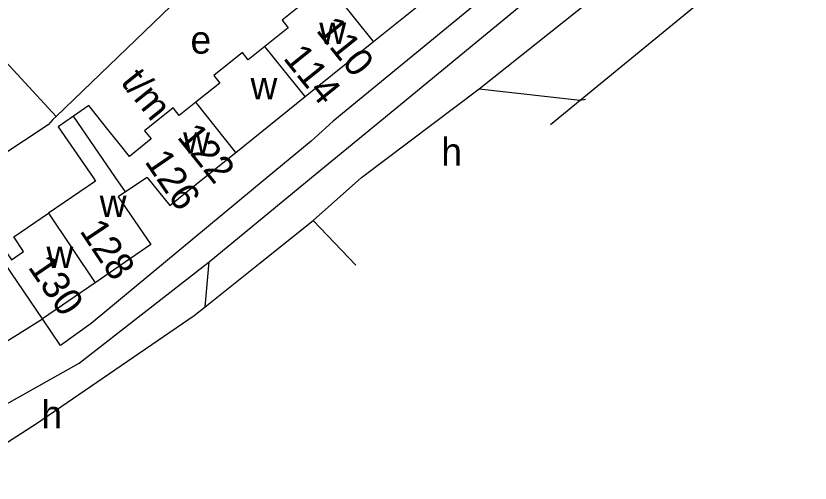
# Model space of a CAD drawing. Extents: x 161141 to 163125, y 381621 to 383200.
# Drawn here: x 162362.1 to 162476.3, y 381706.1 to 381773.2 of the extents above; entities that cross this region are included whole.
import ezdxf

# ---------------------------------------------------------------- set-up
doc = ezdxf.new("R2010")
doc.units = 0
for name, color, linetype in [('BLT_Basislijn', 7, 'Continuous'), ('BLT_Bebouwing', 7, 'Continuous'), ('BLT_Centroide', 7, 'Continuous'), ('BLT_Huisnummer', 7, 'Continuous'), ('BLT_Huisnummer_reeks', 7, 'Continuous'), ('BLT_Onderverdeling_panden', 7, 'Continuous'), ('BLT_Vlakafsluiter', 7, 'Continuous')]:
    doc.layers.add(name, color=color, linetype=linetype)

msp = doc.modelspace()

# ---------------------------------------------------------------- linework, layer by layer
at = {"layer": 'BLT_Basislijn'}
for p, q in [((162367.84, 381758.79), (162393.89, 381783.83)), ((162416.56, 381759.84), (162439.32, 381778.56)), ((162355.54, 381772.07), (162367.84, 381758.79)), ((162411.78, 381750), (162428.68, 381762.74)), ((162404.59, 381750), (162416.56, 381759.84)), ((162389.26, 381731.4), (162389.86, 381737.88)), ((162356.89, 381724.14), (162365.9, 381729.7)), ((162368.47, 381725.88), (162365.9, 381729.7))]:
    msp.add_line(p, q, dxfattribs=at)
for points in [[(162428.68, 381762.74), (162473.16, 381798.14)], [(162443.23, 381761.14), (162460.45, 381775.25), (162476.27, 381788.75)], [(162439.57, 381784.3), (162439.24, 381784.03), (162407.7, 381758.1), (162404.51, 381755.23), (162398.2, 381750)], [(162438.92, 381757.6), (162443.23, 381761.14)], [(162367.84, 381758.79), (162367.38, 381758.35), (162366.72, 381757.57), (162356.18, 381750.62)], [(162398.2, 381750), (162372.89, 381729.03), (162368.47, 381725.88)], [(162389.86, 381737.88), (162404.59, 381750)], [(162404.8, 381743.83), (162411.78, 381750)], [(162397.19, 381737.74), (162404.8, 381743.83)], [(162352.18, 381712.69), (162371.16, 381723.31), (162389.86, 381737.88)], [(162351.65, 381706.08), (162365.04, 381714.67), (162387.7, 381730.15), (162389.26, 381731.4)]]:
    msp.add_lwpolyline(points, dxfattribs=at)
at = {"layer": 'BLT_Bebouwing'}
for p, q in [((162413.51, 381769.56), (162423.3, 381777.43)), ((162403.67, 381761.64), (162413.51, 381769.56)), ((162393.69, 381753.62), (162403.67, 381761.64)), ((162389.18, 381750), (162393.69, 381753.62)), ((162380.96, 381750), (162377.82, 381747.94)), ((162373.45, 381734.86), (162365.9, 381729.7))]:
    msp.add_line(p, q, dxfattribs=at)
for points in [[(162407.74, 381776.75), (162406.86, 381777.85), (162406.15, 381778.73), (162403.22, 381776.37), (162403.93, 381775.49), (162400.36, 381772.62), (162401.23, 381771.53), (162399.79, 381770.37), (162397.88, 381768.85)], [(162397.88, 381768.85), (162395.47, 381766.93), (162394.63, 381767.98), (162390.51, 381764.67), (162391.38, 381763.58), (162389.58, 381762.13), (162387.92, 381760.81)], [(162387.92, 381760.81), (162385.55, 381758.92), (162384.66, 381760.02), (162380.56, 381756.73), (162381.52, 381755.54), (162378.4, 381753.04), (162376.93, 381754.88), (162375.49, 381756.67), (162372.54, 381760.34), (162370.37, 381758.84)], [(162370.37, 381758.84), (162368.13, 381757.28), (162373.17, 381750)], [(162373.17, 381750), (162373.52, 381749.48), (162366.77, 381744.87)], [(162380.96, 381750), (162384.19, 381745.98), (162389.18, 381750)], [(162377.82, 381747.94), (162376.79, 381747.23), (162381.49, 381740.36), (162373.45, 381734.86)], [(162356.85, 381744.87), (162361.42, 381738.19), (162363.18, 381739.38), (162361.75, 381741.46), (162366.77, 381744.87)], [(162365.9, 381729.7), (162360.5, 381737.61), (162355.59, 381734.25), (162352.11, 381737.84), (162349.83, 381740.21)]]:
    msp.add_lwpolyline(points, dxfattribs=at)
at = {"layer": 'BLT_Onderverdeling_panden'}
for p, q in [((162413.51, 381769.56), (162407.74, 381776.75)), ((162403.67, 381761.64), (162397.88, 381768.85)), ((162393.69, 381753.62), (162387.92, 381760.81)), ((162376.41, 381750), (162370.37, 381758.84)), ((162377.82, 381747.94), (162376.41, 381750)), ((162366.77, 381744.87), (162373.45, 381734.86))]:
    msp.add_line(p, q, dxfattribs=at)
at = {"layer": 'BLT_Vlakafsluiter'}
for p, q in [((162428.68, 381762.74), (162443.23, 381761.14)), ((162443.23, 381761.14), (162443.98, 381761.26)), ((162404.8, 381743.83), (162410.97, 381737.4))]:
    msp.add_line(p, q, dxfattribs=at)
msp.add_lwpolyline([(162389.26, 381731.4), (162397.19, 381737.74)], dxfattribs=at)

# ---------------------------------------------------------------- texts
at = {"layer": 'BLT_Centroide'}
for s, p in [('w', (162405.69, 381769.19)), ('e', (162387.17, 381767.8)), ('w', (162395.8, 381761.25)), ('w', (162386.12, 381753.41)), ('h', (162423.24, 381751.69)), ('w', (162374.11, 381744.34)), ('w', (162366.46, 381737)), ('h', (162365.73, 381713.96))]:
    msp.add_text(s, height=4, dxfattribs=at).set_placement(p)
at = {"layer": 'BLT_Huisnummer'}
for s, rotation, p in [('128', 303.7153, (162371.14, 381742.33)), ('130', 304.3507, (162363.7, 381737.13))]:
    msp.add_text(s, height=4, rotation=rotation, dxfattribs=at).set_placement(p)
at = {"layer": 'BLT_Huisnummer_reeks'}
for s, rotation, p in [('110', 308.7971, (162405.12, 381771.12)), ('114', 308.7985, (162400.38, 381767.13)), ('t/m', 308.7985, (162377, 381763.67)), ('122', 308.7588, (162385.12, 381755.79)), ('126', 304.3475, (162380.48, 381752.3))]:
    msp.add_text(s, height=4, rotation=rotation, dxfattribs=at).set_placement(p)

doc.saveas('drawing.dxf')
